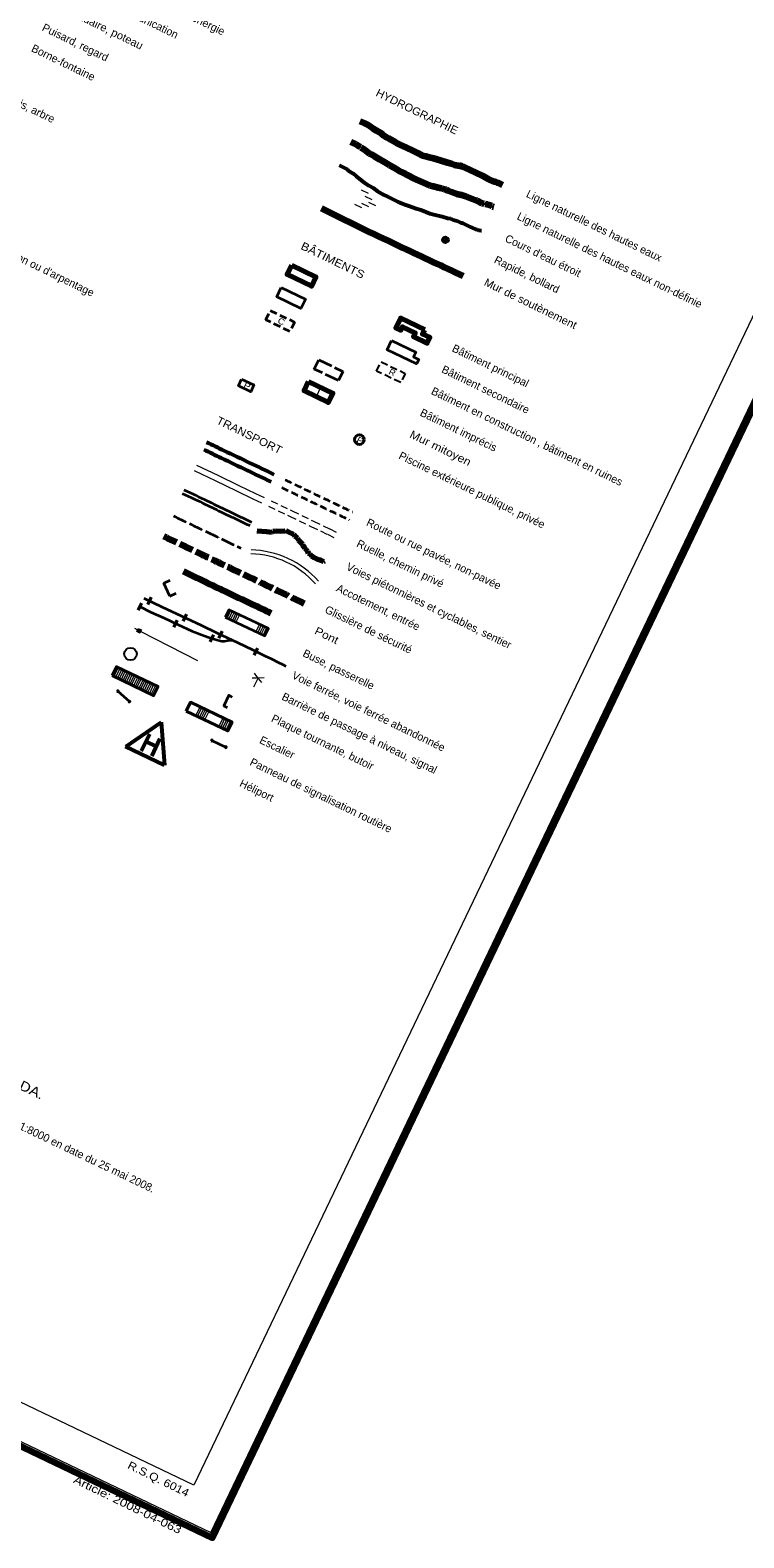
# Model space of a CAD drawing. Extents: x 356765 to 358572, y 5103174 to 5104650.
# Drawn here: x 358145.8 to 358327.3, y 5103173.8 to 5103557 of the extents above; entities that cross this region are included whole.
import ezdxf
from ezdxf.enums import TextEntityAlignment as Align

# ---------------------------------------------------------------- set-up
doc = ezdxf.new("R2010")
doc.units = 0
doc.header["$LTSCALE"] = 0.6
for name, pattern in [('DASH_DOUBLE_DOT', [9.2, 5, -1.2, 0.3, -1.2, 0.3, -1.2]), ('LONG_DASHED', [7.5, 6, -1.5]), ('MEDIUM_DASHED', [4.5, 3, -1.5])]:
    doc.linetypes.add(name, pattern=pattern)
for name, color, linetype, lineweight in [('10', 7, 'Continuous', 35), ('15', 7, 'Continuous', 35), ('19', 7, 'Continuous', 13), ('21', 7, 'Continuous', 53), ('22', 7, 'Continuous', 35), ('23', 7, 'Continuous', 40), ('25', 7, 'Continuous', 53), ('26', 7, 'Continuous', 35), ('31', 7, 'Continuous', 70), ('38', 7, 'Continuous', 40), ('4', 7, 'Continuous', 90), ('6', 7, 'Continuous', 13), ('60', 7, 'Continuous', 13), ('63', 7, 'Continuous', 25)]:
    doc.layers.add(name, color=color, linetype=linetype, lineweight=lineweight)
doc.layers.add('62', color=7, linetype='Continuous')

msp = doc.modelspace()

# ---------------------------------------------------------------- linework, layer by layer
at = {"layer": '10'}
for radius in [0.75, 0.3]:
    msp.add_circle((358251.4229, 5103503.7174), radius, dxfattribs=at)
at = {"layer": '15'}
for p, q in [((358168.09, 5103389.04), (358171.04, 5103386.39)), ((358192.02, 5103376.5), (358195.58, 5103374.79))]:
    msp.add_line(p, q, dxfattribs=at)
for points in [[(358167.9, 5103389.04), (358168.1, 5103388.85), (358168.28, 5103389.06), (358168.08, 5103389.22)], [(358170.84, 5103386.38), (358171.03, 5103386.2), (358171.21, 5103386.4), (358171.02, 5103386.58)], [(358191.84, 5103376.43), (358192.08, 5103376.32), (358192.19, 5103376.56), (358191.96, 5103376.66)], [(358195.41, 5103374.72), (358195.65, 5103374.61), (358195.76, 5103374.86), (358195.52, 5103374.96)]]:
    msp.add_lwpolyline(points, close=True, dxfattribs=at)
at = {"layer": '19', "linetype": 'MEDIUM_DASHED'}
for points in [[(358207.08, 5103437.4), (358212.44, 5103434.85), (358217.87, 5103432.24), (358222.04, 5103430.24), (358224.22, 5103429.18)], [(358206.42, 5103436.04), (358211.78, 5103433.48), (358217.22, 5103430.9), (358221.39, 5103428.9), (358223.56, 5103427.83)]]:
    msp.add_lwpolyline(points, dxfattribs=at)
at = {"layer": '19'}
for radius in [22.4024, 23.4024]:
    msp.add_arc((358201.5291, 5103401.5102), radius, 41.35942, 88.8803, dxfattribs=at)
at = {"layer": '21', "lineweight": 13}
for points in [[(358187.5, 5103445.08), (358192.83, 5103442.53), (358198.28, 5103439.92), (358202.44, 5103437.94), (358204.62, 5103436.86)], [(358188.14, 5103446.44), (358193.5, 5103443.88), (358198.92, 5103441.28), (358203.1, 5103439.28), (358205.28, 5103438.22)]]:
    msp.add_lwpolyline(points, dxfattribs=at)
at = {"layer": '21'}
for points in [[(358190.67, 5103452.32), (358195.1, 5103450.2), (358201.79, 5103447), (358207.81, 5103444.12)], [(358189.94, 5103450.45), (358194.38, 5103448.33), (358201.06, 5103445.12), (358207.08, 5103442.24)]]:
    msp.add_spline(points, degree=3, dxfattribs=at)
at = {"layer": '21', "linetype": 'MEDIUM_DASHED', "lineweight": 35}
for points in [[(358209.82, 5103440.77), (358213.43, 5103439.04), (358219.45, 5103436.16), (358224.54, 5103433.74), (358226.96, 5103432.58)], [(358210.65, 5103442.76), (358214.27, 5103441.02), (358220.3, 5103438.15), (358225.37, 5103435.72), (358227.8, 5103434.56)]]:
    msp.add_spline(points, degree=3, dxfattribs=at)
at = {"layer": '21', "linetype": 'LONG_DASHED', "lineweight": 35}
msp.add_spline([(358182.26, 5103433.56), (358188.18, 5103430.73), (358193.96, 5103427.96), (358199.4, 5103425.36)], degree=3, dxfattribs=at)
at = {"layer": '21', "linetype": 'LONG_DASHED', "lineweight": 140}
msp.add_spline([(358179.79, 5103428.42), (358189.08, 5103423.98), (358196.48, 5103420.44), (358207, 5103415.42), (358215.88, 5103411.16)], degree=3, dxfattribs=at)
at = {"layer": '22', "lineweight": 13}
for p, q in [((358168.18, 5103395.02), (358167.12, 5103392.75)), ((358168.64, 5103394.81), (358167.56, 5103392.52)), ((358169.1, 5103394.6), (358168.02, 5103392.32)), ((358169.56, 5103394.37), (358168.46, 5103392.1)), ((358170, 5103394.16), (358168.92, 5103391.89)), ((358170.46, 5103393.95), (358169.38, 5103391.68)), ((358170.9, 5103393.74), (358169.82, 5103391.46)), ((358171.36, 5103393.52), (358170.26, 5103391.25)), ((358171.8, 5103393.3), (358170.72, 5103391.04)), ((358172.26, 5103393.08), (358171.16, 5103390.8)), ((358172.71, 5103392.88), (358171.62, 5103390.61)), ((358173.16, 5103392.66), (358172.07, 5103390.39)), ((358173.62, 5103392.44), (358172.52, 5103390.16)), ((358174.05, 5103392.23), (358172.98, 5103389.95)), ((358174.52, 5103392.02), (358173.42, 5103389.74)), ((358174.98, 5103391.79), (358173.88, 5103389.53)), ((358175.41, 5103391.58), (358174.32, 5103389.3)), ((358175.86, 5103391.36), (358174.78, 5103389.08)), ((358176.32, 5103391.14), (358175.23, 5103388.88)), ((358176.76, 5103390.92), (358175.68, 5103388.66)), ((358177.22, 5103390.7), (358176.14, 5103388.44)), ((358177.68, 5103390.5), (358176.58, 5103388.23)), ((358178.13, 5103390.28), (358177.04, 5103388)), ((358187.96, 5103382.78), (358189.04, 5103385.06)), ((358188.4, 5103382.57), (358189.5, 5103384.84)), ((358188.86, 5103382.34), (358189.96, 5103384.62)), ((358189.31, 5103382.12), (358190.4, 5103384.4)), ((358189.76, 5103381.91), (358190.84, 5103384.19)), ((358190.21, 5103381.7), (358191.3, 5103383.98)), ((358193.82, 5103379.97), (358194.9, 5103382.26)), ((358194.28, 5103379.76), (358195.36, 5103382.04)), ((358194.73, 5103379.54), (358195.8, 5103381.82)), ((358195.18, 5103379.32), (358196.26, 5103381.62)), ((358195.62, 5103379.12), (358196.72, 5103381.4))]:
    msp.add_line(p, q, dxfattribs=at)
at = {"layer": '22', "linetype": 'LONG_DASHED', "lineweight": 70}
msp.add_lwpolyline([(358203.45, 5103429.81), (358205.9, 5103429.58), (358207.25, 5103429.46), (358207.42, 5103429.51), (358207.63, 5103429.67), (358208.26, 5103429.77), (358209.5, 5103429.72), (358210.68, 5103429.81), (358210.86, 5103429.86), (358211.32, 5103429.64), (358212.82, 5103428.92), (358213.12, 5103428.38), (358213.76, 5103427.94), (358214.08, 5103427.4), (358214.44, 5103426.96), (358215.03, 5103426.4), (358215.08, 5103426.24), (358215.51, 5103425.64), (358215.64, 5103425.31), (358216.05, 5103424.98), (358216.3, 5103424.6), (358216.48, 5103424.12), (358216.94, 5103423.89), (358217.32, 5103423.46), (358218.06, 5103422.96), (358218.87, 5103422.58), (358219.5, 5103422.41), (358219.73, 5103422.3), (358220.4, 5103421.96), (358220.63, 5103422.12)], dxfattribs=at)
at = {"layer": '22', "lineweight": 40}
for points in [[(358166.66, 5103392.97), (358177.21, 5103387.92), (358178.3, 5103390.22), (358167.75, 5103395.24)], [(358185.52, 5103383.94), (358196.08, 5103378.9), (358197.17, 5103381.18), (358186.62, 5103386.2)]]:
    msp.add_lwpolyline(points, close=True, dxfattribs=at)
at = {"layer": '22'}
for points in [[(358184.5, 5103439.3), (358190.44, 5103436.48), (358194.82, 5103434.36), (358199, 5103432.38), (358201.65, 5103431.1)], [(358184.93, 5103440.21), (358190.86, 5103437.38), (358195.26, 5103435.27), (358199.42, 5103433.28), (358202.07, 5103432)]]:
    msp.add_spline(points, degree=3, dxfattribs=at)
at = {"layer": '23'}
for p, q in [((358173.3, 5103409.6), (358174.16, 5103411.42)), ((358175.7, 5103411.08), (358176.57, 5103412.88)), ((358182.32, 5103405.3), (358183.18, 5103407.11)), ((358184.73, 5103406.78), (358185.58, 5103408.58)), ((358191.6, 5103401.56), (358192.47, 5103403.36)), ((358193.76, 5103402.46), (358194.63, 5103404.27)), ((358202.77, 5103398.14), (358203.64, 5103399.94))]:
    msp.add_line(p, q, dxfattribs=at)
at = {"layer": '23', "lineweight": 13}
for p, q in [((358173.92, 5103404.16), (358188.4, 5103396.82)), ((358202.24, 5103392.42), (358203.34, 5103392.44)), ((358203.76, 5103392.44), (358202.6, 5103390)), ((358203.34, 5103392.44), (358205.28, 5103392.47))]:
    msp.add_line(p, q, dxfattribs=at)
at = {"layer": '23', "lineweight": 35}
for points in [[(358173.72, 5103410.51), (358176.54, 5103409.06), (358179.77, 5103407.62), (358183.38, 5103405.94), (358187, 5103404.31), (358188.4, 5103403.73), (358189.46, 5103403.34), (358191.07, 5103402.78), (358192.69, 5103402.24), (358193.9, 5103401.86), (358194.21, 5103401.78), (358194.68, 5103401.73), (358194.92, 5103401.74), (358195.14, 5103401.75), (358196.12, 5103401.86), (358197.1, 5103401.97)], [(358174.74, 5103412.66), (358179.34, 5103410.46), (358185.52, 5103407.56), (358189.29, 5103405.82), (358193.26, 5103403.82), (358198.54, 5103401.39), (358202.44, 5103399.52), (358205.5, 5103397.98), (358207.17, 5103397.28), (358209, 5103396.31), (358209.93, 5103395.86), (358210.84, 5103395.4)], [(358197.22, 5103387.54), (358196.33, 5103387.98), (358195.04, 5103385.28), (358195.94, 5103384.84)]]:
    msp.add_lwpolyline(points, dxfattribs=at)
at = {"layer": '23', "lineweight": 13}
for points in [[(358172.32, 5103405), (358173.12, 5103404.58), (358173.32, 5103404.98), (358174.12, 5103404.58), (358173.72, 5103403.78), (358172.92, 5103404.18), (358173.12, 5103404.58)], [(358173.37, 5103404.85), (358174.04, 5103404.54), (358173.94, 5103404.39), (358173.3, 5103404.7), (358173.21, 5103404.54), (358173.84, 5103404.2), (358173.78, 5103404.06), (358173.14, 5103404.38), (358173.07, 5103404.23), (358173.67, 5103403.93)], [(358204.69, 5103391.24), (358203.49, 5103392.77), (358202.84, 5103393.64)]]:
    msp.add_lwpolyline(points, dxfattribs=at)
at = {"layer": '23', "lineweight": 25}
msp.add_circle((358171.3268, 5103398.4701), 1.6011, dxfattribs=at)
at = {"layer": '25'}
for p, q in [((358170.12, 5103374.94), (358179.11, 5103381.16)), ((358179.14, 5103381.16), (358180.02, 5103370.18)), ((358176.15, 5103378.12), (358174.06, 5103373.76)), ((358175.22, 5103376.2), (358177.88, 5103374.92)), ((358178.81, 5103376.88), (358176.72, 5103372.52)), ((358180.01, 5103370.2), (358170.1, 5103374.92))]:
    msp.add_line(p, q, dxfattribs=at)
at = {"layer": '26'}
for p, q in [((358179.77, 5103416.51), (358181.4, 5103417.26)), ((358181.3, 5103413.2), (358179.77, 5103416.51)), ((358181.3, 5103413.2), (358182.93, 5103413.96))]:
    msp.add_line(p, q, dxfattribs=at)
at = {"layer": '26', "lineweight": 13}
for p, q in [((358196.77, 5103409.52), (358195.88, 5103407.65)), ((358197.22, 5103409.3), (358196.34, 5103407.44)), ((358197.68, 5103409.08), (358196.78, 5103407.22)), ((358198.13, 5103408.87), (358197.24, 5103407.01)), ((358198.58, 5103408.65), (358197.68, 5103406.79)), ((358199.02, 5103408.44), (358198.13, 5103406.58)), ((358204.12, 5103406.01), (358203.24, 5103404.14)), ((358204.58, 5103405.8), (358203.68, 5103403.92)), ((358205.03, 5103405.58), (358204.12, 5103403.7)), ((358205.48, 5103405.36), (358204.58, 5103403.48)), ((358205.94, 5103405.14), (358205.03, 5103403.26))]:
    msp.add_line(p, q, dxfattribs=at)
at = {"layer": '26'}
msp.add_lwpolyline([(358195.43, 5103407.87), (358205.48, 5103403.06), (358206.39, 5103404.93), (358196.32, 5103409.72)], close=True, dxfattribs=at)
at = {"layer": '26', "lineweight": 140}
msp.add_spline([(358184.77, 5103419.5), (358190.21, 5103416.88), (358195.42, 5103414.4), (358202.25, 5103411.16), (358206.98, 5103408.88)], degree=3, dxfattribs=at)
at = {"layer": '31', "lineweight": 13}
msp.add_line((358219.68, 5103466.24), (358218.56, 5103463.87), dxfattribs=at)
at = {"layer": '31'}
for points in [[(358212.34, 5103497.26), (358218.48, 5103494.33), (358217.34, 5103491.94), (358211.21, 5103494.9)], [(358246.14, 5103480.86), (358240.01, 5103483.82), (358238.83, 5103481.36), (358240.08, 5103480.76), (358240.5, 5103481.62), (358243.72, 5103480.08), (358243.26, 5103479.14), (358246.74, 5103477.47), (358247.42, 5103478.88), (358245.62, 5103479.76)], [(358216.6, 5103467.71), (358222.76, 5103464.77), (358221.62, 5103462.41), (358215.49, 5103465.34)]]:
    msp.add_lwpolyline(points, close=True, dxfattribs=at)
at = {"layer": '31', "lineweight": 35}
for points in [[(358209.66, 5103491.61), (358215.82, 5103488.68), (358214.68, 5103486.32), (358208.54, 5103489.24)], [(358237.74, 5103478.14), (358243.9, 5103475.2), (358243.3, 5103473.98), (358244.62, 5103473.35), (358244.07, 5103472.22), (358236.62, 5103475.78)]]:
    msp.add_lwpolyline(points, close=True, dxfattribs=at)
at = {"layer": '31', "linetype": 'MEDIUM_DASHED', "lineweight": 35}
msp.add_lwpolyline([(358206.86, 5103485.77), (358213.02, 5103482.83), (358211.88, 5103480.46), (358205.74, 5103483.4)], close=True, dxfattribs=at)
at = {"layer": '31', "linetype": 'LONG_DASHED', "lineweight": 35}
msp.add_lwpolyline([(358219.18, 5103473.24), (358225.32, 5103470.3), (358224.19, 5103467.94), (358218.06, 5103470.88)], close=True, dxfattribs=at)
at = {"layer": '31', "linetype": 'MEDIUM_DASHED', "lineweight": 25}
msp.add_lwpolyline([(358235.03, 5103472.74), (358241.17, 5103469.8), (358240.04, 5103467.44), (358233.9, 5103470.37)], close=True, dxfattribs=at)
at = {"layer": '38', "lineweight": 35}
msp.add_lwpolyline([(358199.58, 5103468.36), (358202.69, 5103466.87), (358201.89, 5103465.14), (358198.76, 5103466.64)], close=True, dxfattribs=at)
at = {"layer": '38'}
msp.add_circle((358229.541, 5103452.9706), 1.2286, dxfattribs=at)
at = {"layer": '4'}
msp.add_lwpolyline([(358229.61, 5103533.9), (358230.88, 5103533.41), (358231.58, 5103533.08), (358232.14, 5103532.7), (358233.06, 5103532.02), (358233.9, 5103531.49), (358235.06, 5103530.82), (358235.38, 5103530.45), (358235.58, 5103530.36), (358236.55, 5103529.78), (358236.95, 5103529.59), (358237.51, 5103529.2), (358238.42, 5103528.76), (358238.97, 5103528.38), (358239.78, 5103527.99), (358241.48, 5103527.18), (358243.1, 5103526.4), (358244.31, 5103525.82), (358245.62, 5103525.2), (358246.37, 5103524.96), (358247.26, 5103524.76), (358248.36, 5103524.46), (358250.1, 5103524), (358251.9, 5103523.35), (358252.9, 5103523.1), (358253.31, 5103522.92), (358253.75, 5103522.83), (358255.1, 5103522.53), (358255.24, 5103522.58), (358255.64, 5103522.38), (358256.1, 5103522.27), (358256.39, 5103522.14), (358257.7, 5103521.52), (358259.12, 5103520.84), (358260.72, 5103520.08), (358262.08, 5103519.31), (358262.48, 5103519.12), (358263.7, 5103518.54), (358263.95, 5103518.53), (358264.15, 5103518.43), (358264.6, 5103518.34), (358264.9, 5103518.21), (358265.91, 5103517.71)], dxfattribs=at)
at = {"layer": '4', "linetype": 'LONG_DASHED'}
msp.add_lwpolyline([(358227.35, 5103528.67), (358228.55, 5103528.1), (358229.12, 5103527.71), (358229.81, 5103527.36), (358229.86, 5103527.22), (358230.84, 5103526.66), (358232.1, 5103525.7), (358232.7, 5103525.42), (358233.36, 5103524.97), (358234.62, 5103524.26), (358235.8, 5103523.58), (358237.22, 5103522.68), (358238.32, 5103522.14), (358239.64, 5103521.27), (358240.54, 5103520.84), (358241.82, 5103520.14), (358243.32, 5103519.4), (358244.64, 5103518.78), (358246.59, 5103517.96), (358247.5, 5103517.53), (358248.28, 5103517.38), (358249.58, 5103516.99), (358250.38, 5103516.84), (358251.13, 5103516.59), (358251.57, 5103516.5), (358251.98, 5103516.31), (358252.92, 5103515.96), (358254.29, 5103515.45), (358255.38, 5103515.15), (358256.68, 5103514.75), (358258.23, 5103514.12), (358259.18, 5103513.8), (358259.38, 5103513.7), (358260.69, 5103513.08), (358261.14, 5103512.98), (358261.3, 5103513.02), (358261.48, 5103512.92), (358262.04, 5103512.78), (358262.23, 5103512.69), (358263.18, 5103512.34), (358263.4, 5103512.24), (358263.69, 5103512.1)], dxfattribs=at)
at = {"layer": '4', "linetype": 'DASH_DOUBLE_DOT', "lineweight": 53}
msp.add_lwpolyline([(358224.43, 5103522.74), (358226.4, 5103521.7), (358226.71, 5103521.31), (358227.11, 5103521.13), (358227.97, 5103520.6), (358228.74, 5103519.87), (358229.56, 5103519.25), (358230.74, 5103518.34), (358231.94, 5103517.54), (358233, 5103516.91), (358234.12, 5103516.14), (358235.76, 5103515.15), (358236.66, 5103514.71), (358237.86, 5103514.12), (358239.38, 5103513.4), (358241.12, 5103512.68), (358242.08, 5103512.34), (358243.99, 5103511.66), (358245.38, 5103511.23), (358247.48, 5103510.44), (358248.48, 5103510.21), (358250.56, 5103509.66), (358251.96, 5103509.22), (358252.66, 5103509.12), (358253.36, 5103508.8), (358254.36, 5103508.56), (358255.27, 5103508.13), (358255.61, 5103508.08), (358255.82, 5103507.97), (358257.72, 5103507.05), (358259.03, 5103506.44), (358259.48, 5103506.35), (358259.8, 5103506.2), (358260.03, 5103506.2), (358260.48, 5103506.1), (358260.58, 5103506.06)], dxfattribs=at)
at = {"layer": '4', "lineweight": 140}
msp.add_spline([(358219.88, 5103511.78), (358230.84, 5103506.38), (358240.43, 5103501.82), (358255.96, 5103494.54)], degree=3, dxfattribs=at)
at = {"layer": '6'}
for p, q in [((358229.98, 5103516.42), (358231.78, 5103515.56)), ((358230.9, 5103514.86), (358232.72, 5103514)), ((358231.82, 5103513.32), (358233.64, 5103512.46)), ((358228.26, 5103512.8), (358230.06, 5103511.95)), ((358230.04, 5103513.06), (358231.84, 5103512.21))]:
    msp.add_line(p, q, dxfattribs=at)
at = {"layer": '60', "lineweight": 158}
msp.add_lwpolyline([(356765.24, 5103856.84), (358192.2, 5103173.84), (358571.69, 5103966.7), (357144.73, 5104649.7)], close=True, dxfattribs=at)
at = {"layer": '60'}
for points in [[(356766.57, 5103857.31), (358191.72, 5103175.17), (358570.35, 5103966.23), (357145.2, 5104648.37)], [(358331.91, 5104068.3), (358557.43, 5103960.4), (358187.44, 5103187.19), (357961.94, 5103295.12)]]:
    msp.add_lwpolyline(points, close=True, dxfattribs=at)

# ---------------------------------------------------------------- texts
at = {"layer": '31'}
for s, width, p in [('C', 1.2, (358208.58, 5103482.7)), ('R', 1.15, (358236.82, 5103469.72))]:
    msp.add_text(s, height=1.499, rotation=334.445, dxfattribs=dict(at, width=width)).set_placement(p)
at = {"layer": '38', "width": 1.25}
for p in [(358199.92, 5103466.3), (358228.68, 5103452.45)]:
    msp.add_text('P', height=1.499, rotation=334.445, dxfattribs=at).set_placement(p)
at = {"layer": '62'}
msp.add_text("La base cartographique numérique a été photo-compilée à partir des photographies aériennes 076 à 090, rouleau A31928, à l'échelle 1:8000 en date du 25 mai 2008.", height=2, rotation=334.422, dxfattribs=at).set_placement((357999.79, 5103346.27))
for s, height, rotation, width, p in [('MINISTÈRE DES AFFAIRES INDIENNES ET DU NORD CANADA.', 2.5, 334.422, 1.15, (358044.92, 5103334.79)), ('R.S.Q. 6014', 2, 334.045, 1.15, (358170.4, 5103191.61)), ('Article: 2008-04-063', 2, 334.045, 1.25, (358156.61, 5103187.94))]:
    msp.add_text(s, height=height, rotation=rotation, dxfattribs=dict(at, width=width)).set_placement(p)
at = {"layer": '63'}
for s, p in [("Pylône, ligne de transport d'énergie", (358156.96, 5103574.01)), ('Tour de télécommunication', (358153.86, 5103568.92)), ('Puisard, regard', (358148.66, 5103557.01)), ('Borne-fontaine', (358145.93, 5103551.73)), ('Bois, arbre', (358139.84, 5103539.02)), ('Ligne naturelle des hautes eaux', (358271.76, 5103514.74)), ('Ligne naturelle des hautes eaux non-définie', (358269.42, 5103509.04)), ("Limite d'occupation ou d'arpentage", (358124.35, 5103507.3)), ("Cours d'eau étroit", (358266.36, 5103503.4)), ('Rapide, bollard', (358263.6, 5103497.96)), ('Bâtiment principal', (358252.89, 5103475.49)), ('Bâtiment secondaire', (358250.24, 5103470.14)), ('Bâtiment en construction , bâtiment en ruines', (358247.59, 5103464.62)), ('Bâtiment imprécis', (358244.76, 5103459.14)), ('Piscine extérieure publique, privée', (358239.34, 5103448.21)), ('Route ou rue pavée, non-pavée', (358231.11, 5103431.22)), ('Ruelle, chemin privé', (358228.62, 5103425.86)), ('Voies piétonnières et cyclables, sentier', (358226.01, 5103419.95)), ('Accotement, entrée', (358223.44, 5103414.52)), ('Glissière de sécurité', (358220.56, 5103409.08)), ('Buse, passerelle', (358214.94, 5103397.98)), ('Voie ferrée, voie ferrée abandonnée', (358212.2, 5103392.36)), ('Barrière de passage à niveau, signal', (358209.6, 5103386.96)), ('Plaque tournante, butoir', (358206.94, 5103381.41)), ('Escalier', (358203.93, 5103375.92)), ('Panneau de signalisation routière', (358201.49, 5103370.34)), ('Héliport', (358198.86, 5103364.93))]:
    msp.add_text(s, height=2, rotation=334.045, dxfattribs=at).set_placement(p)
for s, width, p in [('Lampadaire, poteau', 1.05, (358151.46, 5103562.96)), ('Mur de soutènement', 1.05, (358261.05, 5103492.25)), ('Mur mitoyen', 1.15, (358242.11, 5103453.6)), ('Pont', 1.15, (358217.94, 5103403.68))]:
    msp.add_text(s, height=2, rotation=334.045, dxfattribs=dict(at, width=width)).set_placement(p)
for s, width, p in [('HYDROGRAPHIE', 1.05, (358243.7723, 5103535.4238)), ('BÂTIMENTS', 1.15, (358222.3473, 5103497.6299)), ('TRANSPORT', 1.1, (358201.1273, 5103453.1806))]:
    msp.add_text(s, height=2, rotation=334.045, dxfattribs=dict(at, width=width)).set_placement(p, align=Align.CENTER)

doc.saveas('drawing.dxf')
